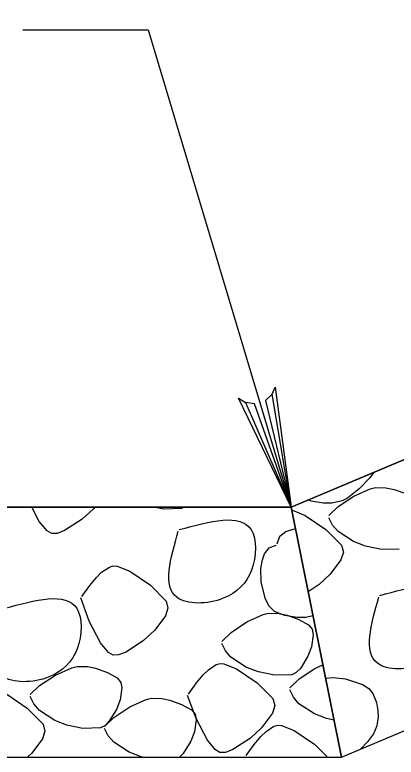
# Model space of a CAD drawing. Extents: x 3 to 3592, y -602 to 1171.
# Drawn here: x 2861.89 to 2877.12, y -276.9 to -247.22 of the extents above; entities that cross this region are included whole.
import ezdxf

# ---------------------------------------------------------------- set-up
doc = ezdxf.new("R2010")
doc.units = 0
doc.layers.add('2', color=7, linetype='Continuous')

msp = doc.modelspace()

# ---------------------------------------------------------------- linework, layer by layer
at = {"layer": '2'}
msp.add_line((2872.927, -266.901), (2874.946, -276.901), dxfattribs=at)
for points in [[(2764.046, -240.408), (2826.966, -266.901), (2872.927, -266.901), (2935.846, -240.408)], [(2862.217, -247.824), (2867.217, -247.824), (2872.927, -266.901)], [(2777.446, -256.901), (2824.946, -276.901), (2874.946, -276.901), (2922.446, -256.901)], [(2872.171, -262.387), (2871.904, -262.643), (2872.927, -266.901), (2872.171, -262.387), (2872.295, -262.107), (2872.927, -266.901), (2871.467, -262.778), (2871.11, -262.718), (2872.927, -266.901), (2870.831, -262.545), (2871.11, -262.718)], [(2876.238, -265.507), (2876.071, -265.734)], [(2876.071, -265.734), (2875.652, -266.175)], [(2875.652, -266.175), (2875.177, -266.542)], [(2875.438, -266.469), (2876.089, -266.175)], [(2876.089, -266.175), (2876.302, -266.122)], [(2876.302, -266.122), (2876.718, -266.127)], [(2876.718, -266.127), (2877.043, -266.194)], [(2877.043, -266.194), (2877.513, -266.365)], [(2874.809, -266.886), (2875.438, -266.469)], [(2873.729, -266.668), (2873.602, -266.616)], [(2874.217, -266.748), (2873.729, -266.668)], [(2874.551, -266.743), (2874.217, -266.748)], [(2874.969, -266.647), (2874.551, -266.743)], [(2875.177, -266.542), (2874.969, -266.647)], [(2862.869, -267.473), (2862.57, -266.901)], [(2865.035, -266.969), (2864.586, -267.383)], [(2865.086, -266.901), (2865.035, -266.969)], [(2867.849, -266.985), (2867.446, -266.901)], [(2868.55, -266.964), (2867.849, -266.985)], [(2868.671, -266.901), (2868.55, -266.964)], [(2872.952, -267.027), (2872.984, -267.029)], [(2872.984, -267.029), (2873.495, -267.234)], [(2874.433, -267.246), (2874.809, -266.886)], [(2864.586, -267.383), (2863.883, -267.845)], [(2873.495, -267.234), (2874.312, -267.793)], [(2874.579, -267.621), (2874.433, -267.327)], [(2863.188, -267.859), (2862.869, -267.473)], [(2874.803, -267.878), (2874.579, -267.621)], [(2863.365, -267.964), (2863.188, -267.859)], [(2863.585, -267.958), (2863.365, -267.964)], [(2863.883, -267.845), (2863.585, -267.958)], [(2872.48, -268.064), (2872.722, -267.882)], [(2872.722, -267.882), (2873.016, -267.782)], [(2873.016, -267.782), (2873.103, -267.776)], [(2874.312, -267.793), (2874.943, -268.422)], [(2875.42, -268.282), (2874.803, -267.878)], [(2872.37, -268.369), (2872.48, -268.064)], [(2871.862, -268.777), (2872.053, -268.527)], [(2872.053, -268.527), (2872.329, -268.429)], [(2874.943, -268.422), (2875.017, -268.707)], [(2875.899, -268.465), (2875.42, -268.282)], [(2876.539, -268.6), (2875.899, -268.465)], [(2871.78, -269.006), (2871.862, -268.777)], [(2875.017, -268.707), (2874.921, -269.009)], [(2877.24, -268.579), (2876.539, -268.6)], [(2871.722, -269.364), (2871.78, -269.006)], [(2874.921, -269.009), (2874.493, -269.588)], [(2865.36, -269.509), (2865.671, -269.302)], [(2865.671, -269.302), (2865.826, -269.258)], [(2865.826, -269.258), (2865.979, -269.265)], [(2865.979, -269.265), (2866.489, -269.47)], [(2871.733, -269.888), (2871.722, -269.364)], [(2864.891, -270.033), (2865.155, -269.713)], [(2865.155, -269.713), (2865.36, -269.509)], [(2866.489, -269.47), (2867.306, -270.03)], [(2874.493, -269.588), (2874.044, -270.001)], [(2864.565, -270.477), (2864.891, -270.033)], [(2867.306, -270.03), (2867.938, -270.659)], [(2871.888, -270.55), (2871.733, -269.888)], [(2874.044, -270.001), (2873.61, -270.286)], [(2864.867, -271.46), (2864.525, -270.537)], [(2872.042, -270.851), (2871.888, -270.55)], [(2868.011, -270.944), (2867.915, -271.246)], [(2867.938, -270.659), (2868.011, -270.944)], [(2872.269, -271.075), (2872.042, -270.851)], [(2867.915, -271.246), (2867.487, -271.825)], [(2871.162, -271.497), (2871.813, -271.203)], [(2871.813, -271.203), (2872.026, -271.15)], [(2872.026, -271.15), (2872.441, -271.155)], [(2872.679, -271.241), (2872.269, -271.075)], [(2872.441, -271.155), (2872.767, -271.222)], [(2873.167, -271.322), (2872.679, -271.241)], [(2872.767, -271.222), (2873.236, -271.393)], [(2865.321, -272.329), (2864.867, -271.46)], [(2870.532, -271.914), (2871.162, -271.497)], [(2873.501, -271.316), (2873.167, -271.322)], [(2873.236, -271.393), (2873.63, -271.607)], [(2873.804, -271.247), (2873.501, -271.316)], [(2867.487, -271.825), (2867.038, -272.238)], [(2873.63, -271.607), (2873.771, -271.785)], [(2873.771, -271.785), (2873.814, -272.008)], [(2870.157, -272.274), (2870.532, -271.914)], [(2873.814, -272.008), (2873.744, -272.488)], [(2865.64, -272.714), (2865.321, -272.329)], [(2867.038, -272.238), (2866.335, -272.7)], [(2870.302, -272.649), (2870.157, -272.355)], [(2865.817, -272.82), (2865.64, -272.714)], [(2866.335, -272.7), (2866.037, -272.814)], [(2870.527, -272.906), (2870.302, -272.649)], [(2873.744, -272.488), (2873.601, -272.867)], [(2866.037, -272.814), (2865.817, -272.82)], [(2871.143, -273.31), (2870.527, -272.906)], [(2873.601, -272.867), (2873.298, -273.355)], [(2864.166, -273.329), (2864.379, -273.276)], [(2864.379, -273.276), (2864.794, -273.28)], [(2864.794, -273.28), (2865.12, -273.348)], [(2869.625, -273.408), (2869.936, -273.2)], [(2869.936, -273.2), (2870.091, -273.157)], [(2870.091, -273.157), (2870.243, -273.164)], [(2870.243, -273.164), (2870.754, -273.369)], [(2871.622, -273.493), (2871.143, -273.31)], [(2873.878, -273.357), (2874.201, -273.211)], [(2863.515, -273.623), (2864.166, -273.329)], [(2865.12, -273.348), (2865.589, -273.519)], [(2865.589, -273.519), (2865.983, -273.733)], [(2869.155, -273.932), (2869.42, -273.612)], [(2869.42, -273.612), (2869.625, -273.408)], [(2870.754, -273.369), (2871.571, -273.929)], [(2872.263, -273.628), (2871.622, -273.493)], [(2872.964, -273.607), (2872.263, -273.628)], [(2873.13, -273.52), (2872.964, -273.607)], [(2873.298, -273.355), (2873.13, -273.52)], [(2873.249, -273.774), (2873.878, -273.357)], [(2862.885, -274.04), (2863.515, -273.623)], [(2865.983, -273.733), (2866.124, -273.911)], [(2866.124, -273.911), (2866.167, -274.134)], [(2872.873, -274.134), (2873.249, -273.774)], [(2874.308, -273.738), (2874.606, -273.715)], [(2874.606, -273.715), (2875.107, -273.772)], [(2875.107, -273.772), (2875.78, -273.993)], [(2862.51, -274.4), (2862.885, -274.04)], [(2866.167, -274.134), (2866.097, -274.614)], [(2868.83, -274.376), (2869.155, -273.932)], [(2871.571, -273.929), (2872.202, -274.557)], [(2875.78, -273.993), (2876.032, -274.156)], [(2876.032, -274.156), (2876.199, -274.351)], [(2861.572, -274.387), (2862.389, -274.947)], [(2862.655, -274.775), (2862.51, -274.481)], [(2869.132, -275.359), (2868.789, -274.436)], [(2873.019, -274.509), (2872.873, -274.215)], [(2873.243, -274.767), (2873.019, -274.509)], [(2876.199, -274.351), (2876.34, -274.716)], [(2862.88, -275.032), (2862.655, -274.775)], [(2866.097, -274.614), (2865.954, -274.993)], [(2866.482, -274.892), (2867.133, -274.599)], [(2867.133, -274.599), (2867.346, -274.546)], [(2867.346, -274.546), (2867.762, -274.55)], [(2867.762, -274.55), (2868.087, -274.617)], [(2868.087, -274.617), (2868.556, -274.789)], [(2868.556, -274.789), (2868.951, -275.003)], [(2872.202, -274.557), (2872.276, -274.842)], [(2873.86, -275.17), (2873.243, -274.767)], [(2876.34, -274.716), (2876.397, -275.036)], [(2862.389, -274.947), (2863.02, -275.576)], [(2863.496, -275.436), (2862.88, -275.032)], [(2865.954, -274.993), (2865.651, -275.481)], [(2865.853, -275.309), (2866.482, -274.892)], [(2868.951, -275.003), (2869.091, -275.18)], [(2872.276, -274.842), (2872.18, -275.145)], [(2876.397, -275.036), (2876.406, -275.286)], [(2865.477, -275.669), (2865.853, -275.309)], [(2869.091, -275.18), (2869.134, -275.404)], [(2869.586, -276.227), (2869.132, -275.359)], [(2872.18, -275.145), (2871.752, -275.723)], [(2874.339, -275.353), (2873.86, -275.17)], [(2874.647, -275.418), (2874.339, -275.353)], [(2876.406, -275.286), (2876.356, -275.649)], [(2863.02, -275.576), (2863.094, -275.861)], [(2863.975, -275.619), (2863.496, -275.436)], [(2864.616, -275.754), (2863.975, -275.619)], [(2865.483, -275.646), (2865.317, -275.733)], [(2865.651, -275.481), (2865.483, -275.646)], [(2869.134, -275.404), (2869.065, -275.884)], [(2871.928, -275.873), (2872.239, -275.666)], [(2872.239, -275.666), (2872.394, -275.622)], [(2872.394, -275.622), (2872.546, -275.629)], [(2872.546, -275.629), (2873.057, -275.834)], [(2876.356, -275.649), (2876.219, -275.966)], [(2863.094, -275.861), (2862.998, -276.163)], [(2865.317, -275.733), (2864.616, -275.754)], [(2865.623, -276.044), (2865.477, -275.75)], [(2869.065, -275.884), (2868.921, -276.263)], [(2871.752, -275.723), (2871.303, -276.137)], [(2871.723, -276.077), (2871.928, -275.873)], [(2873.057, -275.834), (2873.874, -276.394)], [(2876.219, -275.966), (2875.982, -276.289)], [(2862.998, -276.163), (2862.57, -276.742)], [(2865.847, -276.302), (2865.623, -276.044)], [(2868.921, -276.263), (2868.618, -276.75)], [(2869.905, -276.613), (2869.586, -276.227)], [(2871.303, -276.137), (2870.6, -276.599)], [(2871.458, -276.397), (2871.723, -276.077)], [(2875.982, -276.289), (2875.705, -276.581)], [(2866.464, -276.705), (2865.847, -276.302)], [(2871.133, -276.841), (2871.458, -276.397)], [(2873.874, -276.394), (2874.382, -276.901)], [(2862.57, -276.742), (2862.398, -276.901)], [(2866.942, -276.889), (2866.464, -276.705)], [(2868.618, -276.75), (2868.465, -276.901)], [(2870.082, -276.718), (2869.905, -276.613)], [(2870.302, -276.712), (2870.082, -276.718)], [(2870.6, -276.599), (2870.302, -276.712)], [(2866.999, -276.901), (2866.942, -276.889)]]:
    msp.add_lwpolyline(points, dxfattribs=at)
for points in [[(2894.816, -257.684), (2872.927, -266.901), (2874.946, -276.901), (2898.696, -266.901)], [(2872.927, -266.901), (2849.946, -266.901), (2849.946, -276.901), (2874.946, -276.901)]]:
    msp.add_lwpolyline(points, close=True, dxfattribs=at)
for points in [[(2868.464, -267.805), (2871.332, -267.805), (2871.352, -269.42), (2870.221, -270.551), (2868.363, -270.511), (2868.424, -267.865)], [(2876.475, -270.439), (2879.343, -270.439), (2879.363, -272.054), (2878.232, -273.185), (2876.374, -273.145), (2876.435, -270.499)], [(2861.496, -270.949), (2864.364, -270.949), (2864.384, -272.565), (2863.253, -273.696), (2861.395, -273.656), (2861.456, -271.01)]]:
    msp.add_spline(points, degree=3, dxfattribs=at)

doc.saveas('drawing.dxf')
